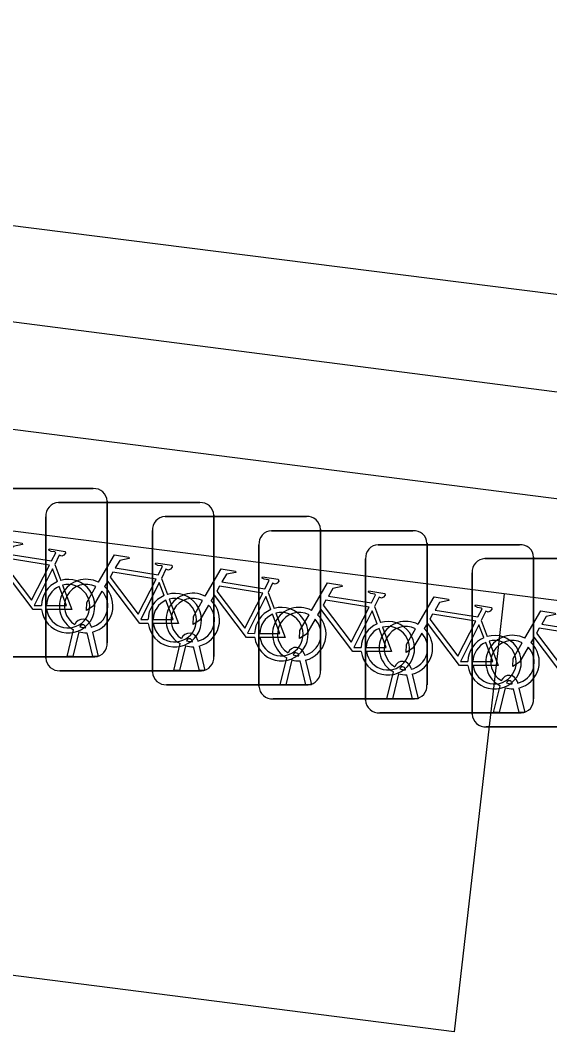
# Model space of a CAD drawing. Extents: x 160664 to 161506, y 382245 to 383288.
# Drawn here: x 160882.5 to 160885.65, y 383228.95 to 383234.96 of the extents above; entities that cross this region are included whole.
import ezdxf

# ---------------------------------------------------------------- set-up
doc = ezdxf.new("R2010")
doc.units = 0
for name, color, linetype in [('IMGEO_Fietsenrek', 7, 'Continuous'), ('IMGEO_Hek', 7, 'Continuous'), ('IMGEO_Parkeervlak_open', 7, 'Continuous'), ('IMGEO_Voetgangersgebied_open', 7, 'Continuous')]:
    doc.layers.add(name, color=color, linetype=linetype)

msp = doc.modelspace()

# ---------------------------------------------------------------- linework, layer by layer
at = {"layer": 'IMGEO_Fietsenrek'}
for p, q in [((160882.0959, 383232.1775), (160882.9368, 383232.1775)), ((160882.9368, 383232.1775), (160882.0959, 383232.1775)), ((160882.7299, 383232.0945), (160883.5708, 383232.0945)), ((160883.5708, 383232.0945), (160882.7299, 383232.0945)), ((160883.0205, 383232.1031), (160883.0205, 383231.2622)), ((160883.0205, 383231.2622), (160883.0205, 383232.1031)), ((160882.6555, 383231.1699), (160882.6555, 383232.0108)), ((160882.6555, 383232.0108), (160882.6555, 383231.1699)), ((160883.3639, 383232.0115), (160884.2048, 383232.0115)), ((160884.2048, 383232.0115), (160883.3639, 383232.0115)), ((160883.6545, 383232.0201), (160883.6545, 383231.1792)), ((160883.6545, 383231.1792), (160883.6545, 383232.0201)), ((160883.2895, 383231.0869), (160883.2895, 383231.9278)), ((160883.2895, 383231.9278), (160883.2895, 383231.0869)), ((160883.9969, 383231.9275), (160884.8378, 383231.9275)), ((160884.8378, 383231.9275), (160883.9969, 383231.9275)), ((160884.2885, 383231.9371), (160884.2885, 383231.0962)), ((160884.2885, 383231.0962), (160884.2885, 383231.9371)), ((160884.9215, 383231.8531), (160884.9215, 383231.0122)), ((160884.9215, 383231.0122), (160884.9215, 383231.8531)), ((160883.9225, 383231.0029), (160883.9225, 383231.8438)), ((160883.9225, 383231.8438), (160883.9225, 383231.0029)), ((160884.6309, 383231.8445), (160885.4718, 383231.8445)), ((160885.4718, 383231.8445), (160884.6309, 383231.8445)), ((160882.7082, 383231.7272), (160882.7445, 383231.632)), ((160884.5565, 383230.9199), (160884.5565, 383231.7608)), ((160884.5565, 383231.7608), (160884.5565, 383230.9199)), ((160885.2649, 383231.7615), (160886.1058, 383231.7615)), ((160886.1058, 383231.7615), (160885.2649, 383231.7615)), ((160885.5555, 383231.7701), (160885.5555, 383230.9292)), ((160885.5555, 383230.9292), (160885.5555, 383231.7701)), ((160885.1905, 383230.8369), (160885.1905, 383231.6778)), ((160885.1905, 383231.6778), (160885.1905, 383230.8369)), ((160883.3422, 383231.6442), (160883.3785, 383231.549)), ((160883.9762, 383231.5612), (160884.0125, 383231.466)), ((160884.6092, 383231.4772), (160884.6455, 383231.382)), ((160885.2432, 383231.3942), (160885.2795, 383231.299)), ((160882.7825, 383231.1793), (160882.8208, 383231.3393)), ((160882.8512, 383231.3271), (160882.8159, 383231.1793)), ((160882.8929, 383231.3509), (160882.8919, 383231.3552)), ((160882.934, 383231.1793), (160882.9001, 383231.321)), ((160882.9236, 383231.3624), (160882.9254, 383231.3545)), ((160882.9324, 383231.3253), (160882.9674, 383231.1793)), ((160883.4165, 383231.0963), (160883.4548, 383231.2563)), ((160883.5269, 383231.2679), (160883.5259, 383231.2722)), ((160883.5576, 383231.2794), (160883.5594, 383231.2715)), ((160883.4852, 383231.2441), (160883.4499, 383231.0963)), ((160883.568, 383231.0963), (160883.5341, 383231.238)), ((160883.5664, 383231.2423), (160883.6014, 383231.0963)), ((160884.1599, 383231.1839), (160884.1589, 383231.1882)), ((160884.1906, 383231.1954), (160884.1924, 383231.1875)), ((160882.9461, 383231.1785), (160882.1052, 383231.1785)), ((160882.1052, 383231.1785), (160882.9461, 383231.1785)), ((160882.8159, 383231.1793), (160882.7825, 383231.1793)), ((160882.9674, 383231.1793), (160882.934, 383231.1793)), ((160884.0495, 383231.0123), (160884.0878, 383231.1723)), ((160884.1182, 383231.1601), (160884.0829, 383231.0123)), ((160884.201, 383231.0123), (160884.1671, 383231.154)), ((160884.1994, 383231.1583), (160884.2344, 383231.0123)), ((160883.5801, 383231.0955), (160882.7392, 383231.0955)), ((160882.7392, 383231.0955), (160883.5801, 383231.0955)), ((160883.4499, 383231.0963), (160883.4165, 383231.0963)), ((160883.6014, 383231.0963), (160883.568, 383231.0963)), ((160884.6835, 383230.9293), (160884.7218, 383231.0893)), ((160884.7522, 383231.0771), (160884.7169, 383230.9293)), ((160884.7939, 383231.1009), (160884.7929, 383231.1052)), ((160884.835, 383230.9293), (160884.8011, 383231.071)), ((160884.8246, 383231.1124), (160884.8264, 383231.1045)), ((160884.8334, 383231.0753), (160884.8684, 383230.9293)), ((160884.2141, 383231.0125), (160883.3732, 383231.0125)), ((160883.3732, 383231.0125), (160884.2141, 383231.0125)), ((160884.0829, 383231.0123), (160884.0495, 383231.0123)), ((160884.2344, 383231.0123), (160884.201, 383231.0123)), ((160885.3175, 383230.8463), (160885.3558, 383231.0063)), ((160885.4279, 383231.0179), (160885.4269, 383231.0222)), ((160885.4586, 383231.0294), (160885.4604, 383231.0215)), ((160885.3862, 383230.9941), (160885.3509, 383230.8463)), ((160885.469, 383230.8463), (160885.4351, 383230.988)), ((160885.4674, 383230.9923), (160885.5024, 383230.8463)), ((160884.8471, 383230.9285), (160884.0062, 383230.9285)), ((160884.0062, 383230.9285), (160884.8471, 383230.9285)), ((160884.7169, 383230.9293), (160884.6835, 383230.9293)), ((160884.8684, 383230.9293), (160884.835, 383230.9293)), ((160885.4811, 383230.8455), (160884.6402, 383230.8455)), ((160884.6402, 383230.8455), (160885.4811, 383230.8455)), ((160885.3509, 383230.8463), (160885.3175, 383230.8463)), ((160885.5024, 383230.8463), (160885.469, 383230.8463)), ((160886.1151, 383230.7625), (160885.2742, 383230.7625)), ((160885.2742, 383230.7625), (160886.1151, 383230.7625))]:
    msp.add_line(p, q, dxfattribs=at)
for points in [[(160882.3341, 383231.7042), (160882.4288, 383231.8677), (160882.515, 383231.8539), (160882.5167, 383231.8452), (160882.4606, 383231.8343), (160882.4344, 383231.789), (160882.6896, 383231.7482)], [(160882.6896, 383231.7482), (160882.7146, 383231.797), (160882.7095, 383231.801), (160882.6863, 383231.8047), (160882.6736, 383231.8122), (160882.6726, 383231.8153), (160882.6748, 383231.8199), (160882.7696, 383231.8048), (160882.7719, 383231.7945), (160882.7625, 383231.7821), (160882.7501, 383231.7757), (160882.7356, 383231.7819), (160882.7082, 383231.7272)], [(160882.6767, 383231.723), (160882.4199, 383231.764), (160882.4032, 383231.7352), (160882.5702, 383231.5149), (160882.6767, 383231.723)], [(160882.9681, 383231.6212), (160883.0628, 383231.7847), (160883.149, 383231.7709), (160883.1507, 383231.7622), (160883.0946, 383231.7513), (160883.0684, 383231.706), (160883.3236, 383231.6652)], [(160883.3236, 383231.6652), (160883.3486, 383231.714), (160883.3435, 383231.718), (160883.3203, 383231.7217), (160883.3076, 383231.7292), (160883.3066, 383231.7323), (160883.3088, 383231.7369), (160883.4036, 383231.7218), (160883.4059, 383231.7115), (160883.3965, 383231.6991), (160883.3841, 383231.6927), (160883.3696, 383231.6989), (160883.3422, 383231.6442)], [(160882.6298, 383231.4595), (160882.5801, 383231.4596), (160882.3894, 383231.7113), (160882.3704, 383231.6785)], [(160882.7247, 383231.625), (160882.6954, 383231.7018), (160882.586, 383231.4837), (160882.6287, 383231.4836)], [(160883.3107, 383231.64), (160883.0539, 383231.681), (160883.0372, 383231.6522), (160883.2042, 383231.4319), (160883.3107, 383231.64)], [(160883.6021, 383231.5382), (160883.6968, 383231.7017), (160883.783, 383231.6879), (160883.7847, 383231.6792), (160883.7286, 383231.6683), (160883.7024, 383231.623), (160883.9576, 383231.5822)], [(160883.2638, 383231.3765), (160883.2141, 383231.3766), (160883.0234, 383231.6283), (160883.0044, 383231.5955)], [(160883.3587, 383231.542), (160883.3294, 383231.6188), (160883.22, 383231.4007), (160883.2627, 383231.4006)], [(160883.9576, 383231.5822), (160883.9826, 383231.631), (160883.9775, 383231.635), (160883.9543, 383231.6387), (160883.9416, 383231.6462), (160883.9406, 383231.6493), (160883.9428, 383231.6539), (160884.0376, 383231.6388), (160884.0399, 383231.6285), (160884.0305, 383231.6161), (160884.0181, 383231.6097), (160884.0036, 383231.6159), (160883.9762, 383231.5612)], [(160884.2351, 383231.4542), (160884.3298, 383231.6177), (160884.416, 383231.6039), (160884.4177, 383231.5952), (160884.3616, 383231.5843), (160884.3354, 383231.539), (160884.5906, 383231.4982)], [(160882.6587, 383231.4835), (160882.7786, 383231.4833), (160882.7354, 383231.5969)], [(160882.7552, 383231.6038), (160882.8102, 383231.4592), (160882.6601, 383231.4595)], [(160882.9888, 383231.5687), (160882.9372, 383231.4795), (160882.8973, 383231.4535), (160882.8985, 383231.501), (160882.953, 383231.5952)], [(160883.9447, 383231.557), (160883.6879, 383231.598), (160883.6712, 383231.5692), (160883.8382, 383231.3489), (160883.9447, 383231.557)], [(160884.5906, 383231.4982), (160884.6156, 383231.547), (160884.6105, 383231.551), (160884.5873, 383231.5547), (160884.5746, 383231.5622), (160884.5736, 383231.5653), (160884.5758, 383231.5699), (160884.6706, 383231.5548), (160884.6729, 383231.5445), (160884.6635, 383231.5321), (160884.6511, 383231.5257), (160884.6366, 383231.5319), (160884.6092, 383231.4772)], [(160883.2927, 383231.4005), (160883.4126, 383231.4003), (160883.3694, 383231.5139)], [(160883.3892, 383231.5208), (160883.4442, 383231.3762), (160883.2941, 383231.3765)], [(160883.6228, 383231.4857), (160883.5712, 383231.3965), (160883.5313, 383231.3705), (160883.5325, 383231.418), (160883.587, 383231.5122)], [(160883.8978, 383231.2935), (160883.8481, 383231.2936), (160883.6574, 383231.5453), (160883.6384, 383231.5125)], [(160883.9927, 383231.459), (160883.9634, 383231.5358), (160883.854, 383231.3177), (160883.8967, 383231.3176)], [(160884.5777, 383231.473), (160884.3209, 383231.514), (160884.3042, 383231.4852), (160884.4712, 383231.2649), (160884.5777, 383231.473)], [(160884.8691, 383231.3712), (160884.9638, 383231.5347), (160885.05, 383231.5209), (160885.0517, 383231.5122), (160884.9956, 383231.5013), (160884.9694, 383231.456), (160885.2246, 383231.4152)], [(160885.2246, 383231.4152), (160885.2496, 383231.464), (160885.2445, 383231.468), (160885.2213, 383231.4717), (160885.2086, 383231.4792), (160885.2076, 383231.4823), (160885.2098, 383231.4869), (160885.3046, 383231.4718), (160885.3069, 383231.4615), (160885.2975, 383231.4491), (160885.2851, 383231.4427), (160885.2706, 383231.4489), (160885.2432, 383231.3942)], [(160883.9267, 383231.3175), (160884.0466, 383231.3173), (160884.0034, 383231.4309)], [(160884.0232, 383231.4378), (160884.0782, 383231.2932), (160883.9281, 383231.2935)], [(160884.2558, 383231.4017), (160884.2042, 383231.3125), (160884.1643, 383231.2865), (160884.1655, 383231.334), (160884.22, 383231.4282)], [(160884.5308, 383231.2095), (160884.4811, 383231.2096), (160884.2904, 383231.4613), (160884.2714, 383231.4285)], [(160884.6257, 383231.375), (160884.5964, 383231.4518), (160884.487, 383231.2337), (160884.5297, 383231.2336)], [(160885.2117, 383231.39), (160884.9549, 383231.431), (160884.9382, 383231.4022), (160885.1052, 383231.1819), (160885.2117, 383231.39)], [(160885.5031, 383231.2882), (160885.5978, 383231.4517), (160885.684, 383231.4379), (160885.6857, 383231.4292), (160885.6296, 383231.4183), (160885.6034, 383231.373), (160885.8586, 383231.3322)], [(160885.1648, 383231.1265), (160885.1151, 383231.1266), (160884.9244, 383231.3783), (160884.9054, 383231.3455)], [(160885.2597, 383231.292), (160885.2304, 383231.3688), (160885.121, 383231.1507), (160885.1637, 383231.1506)], [(160884.5597, 383231.2335), (160884.6796, 383231.2333), (160884.6364, 383231.3469)], [(160884.6562, 383231.3538), (160884.7112, 383231.2092), (160884.5611, 383231.2095)], [(160884.8898, 383231.3187), (160884.8382, 383231.2295), (160884.7983, 383231.2035), (160884.7995, 383231.251), (160884.854, 383231.3452)], [(160885.8457, 383231.307), (160885.5889, 383231.348), (160885.5722, 383231.3192), (160885.7392, 383231.0989), (160885.8457, 383231.307)], [(160885.1937, 383231.1505), (160885.3136, 383231.1503), (160885.2704, 383231.2639)], [(160885.2902, 383231.2708), (160885.3452, 383231.1262), (160885.1951, 383231.1265)], [(160885.5238, 383231.2357), (160885.4722, 383231.1465), (160885.4323, 383231.1205), (160885.4335, 383231.168), (160885.488, 383231.2622)], [(160885.7988, 383231.0435), (160885.7491, 383231.0436), (160885.5584, 383231.2953), (160885.5394, 383231.2625)]]:
    msp.add_lwpolyline(points, dxfattribs=at)
for centre, radius, start, end in [((160882.9426, 383232.0998), 0.0779, 2.4484, 94.28452), ((160882.9426, 383232.0998), 0.0779, 2.4484, 94.28452), ((160882.7332, 383232.0166), 0.0779, 92.4484, 184.28452), ((160882.7332, 383232.0166), 0.0779, 92.4484, 184.28452), ((160883.5766, 383232.0168), 0.0779, 2.4484, 94.28452), ((160883.5766, 383232.0168), 0.0779, 2.4484, 94.28452), ((160883.3672, 383231.9336), 0.0779, 92.4484, 184.28452), ((160883.3672, 383231.9336), 0.0779, 92.4484, 184.28452), ((160884.2106, 383231.9338), 0.0779, 2.4484, 94.28452), ((160884.2106, 383231.9338), 0.0779, 2.4484, 94.28452), ((160884.0002, 383231.8496), 0.0779, 92.4484, 184.28452), ((160884.0002, 383231.8496), 0.0779, 92.4484, 184.28452), ((160884.8436, 383231.8498), 0.0779, 2.4484, 94.28452), ((160884.8436, 383231.8498), 0.0779, 2.4484, 94.28452), ((160884.6342, 383231.7666), 0.0779, 92.4484, 184.28452), ((160884.6342, 383231.7666), 0.0779, 92.4484, 184.28452), ((160885.4776, 383231.7668), 0.0779, 2.4484, 94.28452), ((160885.4776, 383231.7668), 0.0779, 2.4484, 94.28452), ((160885.2682, 383231.6836), 0.0779, 92.4484, 184.28452), ((160885.2682, 383231.6836), 0.0779, 92.4484, 184.28452), ((160882.7877, 383231.4789), 0.159, 113.3408, 178.32165), ((160882.7877, 383231.4789), 0.159, 187.0065, 105.77075), ((160882.7877, 383231.4789), 0.129, 188.67146, 104.58832), ((160882.8951, 383231.4799), 0.159, 62.67661, 242.13685), ((160882.8951, 383231.4799), 0.129, 63.31916, 238.90302), ((160882.7877, 383231.4789), 0.129, 113.92302, 177.95563), ((160882.8951, 383231.4799), 0.129, 283.60429, 43.43025), ((160882.8951, 383231.4799), 0.159, 283.5766, 46.60424), ((160883.4217, 383231.3959), 0.159, 187.0065, 105.77075), ((160883.5291, 383231.3969), 0.159, 62.67661, 242.13685), ((160883.4217, 383231.3959), 0.159, 113.3408, 178.32165), ((160883.4217, 383231.3959), 0.129, 113.92302, 177.95563), ((160883.4217, 383231.3959), 0.129, 188.67146, 104.58832), ((160883.5291, 383231.3969), 0.129, 63.31916, 238.90302), ((160883.5291, 383231.3969), 0.129, 283.60429, 43.43025), ((160883.5291, 383231.3969), 0.159, 283.5766, 46.60424), ((160884.0557, 383231.3129), 0.159, 113.3408, 178.32165), ((160884.0557, 383231.3129), 0.159, 187.0065, 105.77075), ((160884.0557, 383231.3129), 0.129, 113.92302, 177.95563), ((160884.0557, 383231.3129), 0.129, 188.67146, 104.58832), ((160884.1621, 383231.3129), 0.159, 62.67661, 242.13685), ((160884.1621, 383231.3129), 0.129, 63.31916, 238.90302), ((160884.1621, 383231.3129), 0.159, 283.5766, 46.60424), ((160882.8749, 383231.3513), 0.0499, 12.8025, 158.69338), ((160882.8749, 383231.3513), 0.0174, 12.8025, 163.45023), ((160884.1621, 383231.3129), 0.129, 283.60429, 43.43025), ((160884.6887, 383231.2289), 0.159, 113.3408, 178.32165), ((160884.6887, 383231.2289), 0.159, 187.0065, 105.77075), ((160884.7961, 383231.2299), 0.159, 62.67661, 242.13685), ((160882.8951, 383231.4799), 0.159, 253.99666, 271.78671), ((160882.8951, 383231.4799), 0.129, 253.41502, 269.02044), ((160883.5089, 383231.2683), 0.0499, 12.8025, 158.69338), ((160884.6887, 383231.2289), 0.129, 113.92302, 177.95563), ((160884.6887, 383231.2289), 0.129, 188.67146, 104.58832), ((160884.7961, 383231.2299), 0.129, 63.31916, 238.90302), ((160884.7961, 383231.2299), 0.129, 283.60429, 43.43025), ((160884.7961, 383231.2299), 0.159, 283.5766, 46.60424), ((160885.4301, 383231.1469), 0.159, 62.67661, 242.13685), ((160882.9428, 383231.2564), 0.0779, 272.4484, 4.28452), ((160882.9428, 383231.2564), 0.0779, 272.4484, 4.28452), ((160883.5089, 383231.2683), 0.0174, 12.8025, 163.45023), ((160883.5291, 383231.3969), 0.129, 253.41502, 269.02044), ((160885.3227, 383231.1459), 0.159, 113.3408, 178.32165), ((160885.3227, 383231.1459), 0.159, 187.0065, 105.77075), ((160885.3227, 383231.1459), 0.129, 113.92302, 177.95563), ((160885.3227, 383231.1459), 0.129, 188.67146, 104.58832), ((160885.4301, 383231.1469), 0.129, 63.31916, 238.90302), ((160885.4301, 383231.1469), 0.159, 283.5766, 46.60424), ((160883.5291, 383231.3969), 0.159, 253.99666, 271.78671), ((160884.1419, 383231.1843), 0.0499, 12.8025, 158.69338), ((160884.1419, 383231.1843), 0.0174, 12.8025, 163.45023), ((160884.1621, 383231.3129), 0.129, 253.41502, 269.02044), ((160885.4301, 383231.1469), 0.129, 283.60429, 43.43025), ((160882.7334, 383231.1732), 0.0779, 182.4484, 274.28452), ((160882.7334, 383231.1732), 0.0779, 182.4484, 274.28452), ((160883.5768, 383231.1734), 0.0779, 272.4484, 4.28452), ((160883.5768, 383231.1734), 0.0779, 272.4484, 4.28452), ((160884.1621, 383231.3129), 0.159, 253.99666, 271.78671), ((160884.7759, 383231.1013), 0.0499, 12.8025, 158.69338), ((160883.3674, 383231.0902), 0.0779, 182.4484, 274.28452), ((160883.3674, 383231.0902), 0.0779, 182.4484, 274.28452), ((160884.2108, 383231.0904), 0.0779, 272.4484, 4.28452), ((160884.2108, 383231.0904), 0.0779, 272.4484, 4.28452), ((160884.7961, 383231.2299), 0.159, 253.99666, 271.78671), ((160884.7759, 383231.1013), 0.0174, 12.8025, 163.45023), ((160884.7961, 383231.2299), 0.129, 253.41502, 269.02044), ((160885.4099, 383231.0183), 0.0499, 12.8025, 158.69338), ((160884.8438, 383231.0064), 0.0779, 272.4484, 4.28452), ((160884.8438, 383231.0064), 0.0779, 272.4484, 4.28452), ((160885.4099, 383231.0183), 0.0174, 12.8025, 163.45023), ((160885.4301, 383231.1469), 0.129, 253.41502, 269.02044), ((160884.0004, 383231.0062), 0.0779, 182.4484, 274.28452), ((160884.0004, 383231.0062), 0.0779, 182.4484, 274.28452), ((160885.4301, 383231.1469), 0.159, 253.99666, 271.78671), ((160884.6344, 383230.9232), 0.0779, 182.4484, 274.28452), ((160884.6344, 383230.9232), 0.0779, 182.4484, 274.28452), ((160885.4778, 383230.9234), 0.0779, 272.4484, 4.28452), ((160885.4778, 383230.9234), 0.0779, 272.4484, 4.28452), ((160885.2684, 383230.8402), 0.0779, 182.4484, 274.28452), ((160885.2684, 383230.8402), 0.0779, 182.4484, 274.28452)]:
    msp.add_arc(centre, radius, start, end, dxfattribs=at)
at = {"layer": 'IMGEO_Hek'}
msp.add_lwpolyline([(160870.379, 383234.07), (160894.286, 383231.023)], dxfattribs=at)
at = {"layer": 'IMGEO_Parkeervlak_open'}
for points in [[(160872.796, 383234.961), (160896.746, 383231.936)], [(160885.381, 383231.552), (160885.343, 383231.216), (160885.083, 383228.95), (160870.69, 383230.787), (160871.009, 383233.384)], [(160885.381, 383231.552), (160871.009, 383233.384)]]:
    msp.add_lwpolyline(points, dxfattribs=at)
at = {"layer": 'IMGEO_Voetgangersgebied_open'}
for points in [[(160870.299, 383234.735), (160894.83, 383231.577)], [(160894.729, 383230.36), (160885.381, 383231.552)]]:
    msp.add_lwpolyline(points, dxfattribs=at)

doc.saveas('drawing.dxf')
